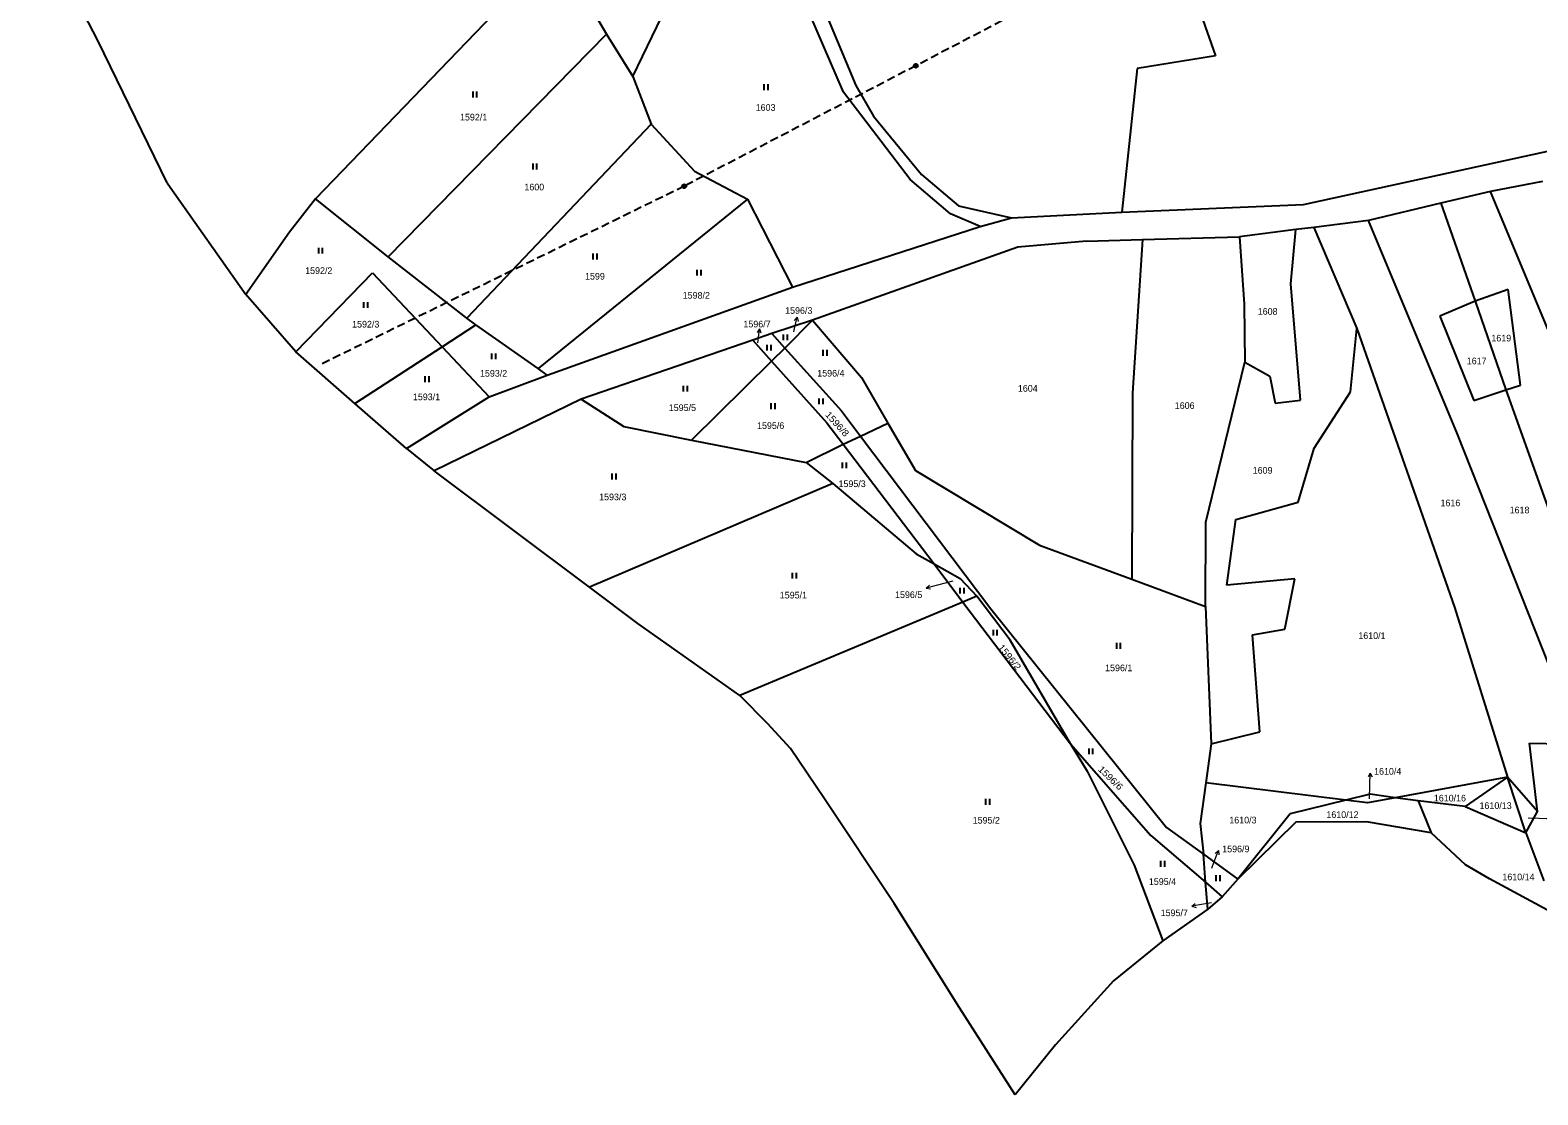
# Model space of a CAD drawing. Extents: x -820420 to -815896, y -1105820 to -1103643.
# Drawn here: x -819940.2 to -819555, y -1105394.2 to -1105122.1 of the extents above; entities that cross this region are included whole.
import ezdxf
from ezdxf.enums import TextEntityAlignment as Align

# ---------------------------------------------------------------- set-up
doc = ezdxf.new("R2010")
doc.units = 0
doc.header["$LTSCALE"] = 0.68
doc.linetypes.add('MEDIUM_DASHED', pattern=[4.5, 3, -1.5])
for name, color, linetype, lineweight in [('1', 7, 'Continuous', 25), ('3', 7, 'Continuous', 25), ('6', 7, 'Continuous', 25), ('7', 7, 'Continuous', 13)]:
    doc.layers.add(name, color=color, linetype=linetype, lineweight=lineweight)
doc.layers.add('2', color=7, linetype='Continuous')

msp = doc.modelspace()

# ---------------------------------------------------------------- linework, layer by layer
at = {"layer": '1'}
for p, q in [((-819651.68, -1105087.83), (-819637.34, -1105128.66)), ((-819922.92, -1105124.76), (-819940.18, -1105091.31)), ((-819810.14, -1105105.88), (-819867.25, -1105165.26)), ((-819802.36, -1105106.97), (-819792.94, -1105123.17)), ((-819786.21, -1105133.96), (-819772.36, -1105105.02)), ((-819739.83, -1105110.82), (-819729.24, -1105136.29)), ((-819732.37, -1105137.96), (-819742.65, -1105114.2)), ((-819848.76, -1105180.04), (-819792.94, -1105123.17)), ((-819792.94, -1105123.17), (-819786.21, -1105133.96)), ((-819905.2, -1105161.11), (-819922.92, -1105124.76)), ((-819657.39, -1105131.94), (-819661.26, -1105168.62)), ((-819637.34, -1105128.66), (-819657.39, -1105131.94)), ((-819786.21, -1105133.96), (-819781.53, -1105146.12)), ((-819715.35, -1105160.26), (-819732.37, -1105137.96)), ((-819729.24, -1105136.29), (-819724.73, -1105144.09)), ((-819781.53, -1105146.12), (-819828.64, -1105195.74)), ((-819781.53, -1105146.12), (-819770.47, -1105158.18)), ((-819724.73, -1105144.09), (-819712.52, -1105158.99)), ((-819614.91, -1105166.65), (-819532.61, -1105148.75)), ((-819770.47, -1105158.18), (-819756.89, -1105165.35)), ((-819905.2, -1105161.11), (-819904.37, -1105162.28)), ((-819904.37, -1105162.28), (-819885.06, -1105189.7)), ((-819705.04, -1105169.06), (-819715.35, -1105160.26)), ((-819712.52, -1105158.99), (-819703.02, -1105167.06)), ((-819553.84, -1105160.84), (-819567.11, -1105163.36)), ((-819867.25, -1105165.26), (-819873.95, -1105173.77)), ((-819848.76, -1105180.04), (-819867.25, -1105165.26)), ((-819756.89, -1105165.35), (-819810.37, -1105208.58)), ((-819756.89, -1105165.35), (-819745.47, -1105187.78)), ((-819579.84, -1105166.38), (-819598.27, -1105170.76)), ((-819567.11, -1105163.36), (-819579.84, -1105166.38)), ((-819579.84, -1105166.38), (-819571.08, -1105191.43)), ((-819548.13, -1105208.98), (-819567.11, -1105163.36)), ((-819697.45, -1105172.29), (-819705.04, -1105169.06)), ((-819703.02, -1105167.06), (-819689.45, -1105170.13)), ((-819697.45, -1105172.29), (-819689.45, -1105170.13)), ((-819689.45, -1105170.13), (-819661.26, -1105168.62)), ((-819661.26, -1105168.62), (-819614.91, -1105166.65)), ((-819873.95, -1105173.77), (-819885.06, -1105189.7)), ((-819745.47, -1105187.78), (-819697.45, -1105172.29)), ((-819616.89, -1105173.11), (-819631.22, -1105174.92)), ((-819618.09, -1105186.97), (-819616.89, -1105173.11)), ((-819612.22, -1105172.57), (-819616.89, -1105173.11)), ((-819598.27, -1105170.76), (-819612.22, -1105172.57)), ((-819612.22, -1105172.57), (-819601.28, -1105198.41)), ((-819575.53, -1105225.35), (-819598.27, -1105170.76)), ((-819687.9, -1105177.61), (-819740.33, -1105196.26)), ((-819670.36, -1105176.02), (-819687.9, -1105177.61)), ((-819670.36, -1105176.02), (-819656, -1105175.62)), ((-819656, -1105175.62), (-819658.55, -1105214.88)), ((-819656, -1105175.62), (-819631.22, -1105174.92)), ((-819631.22, -1105174.92), (-819630.09, -1105192.15)), ((-819828.64, -1105195.74), (-819848.76, -1105180.04)), ((-819872.32, -1105204.31), (-819852.74, -1105184.19)), ((-819852.74, -1105184.19), (-819834.94, -1105203.04)), ((-819872.32, -1105204.31), (-819885.06, -1105189.7)), ((-819808.11, -1105210.33), (-819745.47, -1105187.78)), ((-819615.68, -1105216.73), (-819618.09, -1105186.97)), ((-819562.65, -1105188.42), (-819571.08, -1105191.43)), ((-819559.44, -1105212.84), (-819562.65, -1105188.42)), ((-819630.09, -1105192.15), (-819629.9, -1105206.99)), ((-819571.08, -1105191.43), (-819580.04, -1105195.26)), ((-819571.08, -1105191.43), (-819563.17, -1105214.06)), ((-819826.32, -1105197.45), (-819828.64, -1105195.74)), ((-819740.33, -1105196.26), (-819750.69, -1105199.63)), ((-819740.33, -1105196.26), (-819747.37, -1105203.43)), ((-819740.33, -1105196.26), (-819727.81, -1105210.94)), ((-819580.04, -1105195.26), (-819571.36, -1105216.74)), ((-819834.94, -1105203.04), (-819826.32, -1105197.45)), ((-819810.37, -1105208.58), (-819826.32, -1105197.45)), ((-819750.69, -1105199.63), (-819755.59, -1105201.32)), ((-819750.69, -1105199.63), (-819747.37, -1105203.43)), ((-819602.85, -1105214.52), (-819601.28, -1105198.41)), ((-819601.28, -1105198.41), (-819576.36, -1105269.63)), ((-819857.23, -1105217.5), (-819872.32, -1105204.31)), ((-819857.23, -1105217.5), (-819834.94, -1105203.04)), ((-819834.94, -1105203.04), (-819822.89, -1105215.8)), ((-819755.59, -1105201.32), (-819799.45, -1105216.43)), ((-819755.59, -1105201.32), (-819750.79, -1105206.69)), ((-819747.37, -1105203.43), (-819750.79, -1105206.69)), ((-819747.37, -1105203.43), (-819732.88, -1105219.4)), ((-819808.11, -1105210.33), (-819810.37, -1105208.58)), ((-819750.79, -1105206.69), (-819771.26, -1105226.87)), ((-819750.79, -1105206.69), (-819736.66, -1105222.5)), ((-819639.88, -1105247.91), (-819629.9, -1105206.99)), ((-819629.9, -1105206.99), (-819623.48, -1105210.54)), ((-819822.89, -1105215.8), (-819808.11, -1105210.33)), ((-819727.81, -1105210.94), (-819721.05, -1105222.58)), ((-819623.48, -1105210.54), (-819622.1, -1105217.42)), ((-819844.03, -1105229.04), (-819822.89, -1105215.8)), ((-819799.45, -1105216.43), (-819836.93, -1105234.79)), ((-819799.45, -1105216.43), (-819788.49, -1105223.42)), ((-819658.55, -1105214.88), (-819658.78, -1105262.45)), ((-819612.18, -1105228.94), (-819602.85, -1105214.52)), ((-819571.36, -1105216.74), (-819563.17, -1105214.06)), ((-819563.17, -1105214.06), (-819559.44, -1105212.84)), ((-819563.17, -1105214.06), (-819545.3, -1105264.28)), ((-819844.03, -1105229.04), (-819857.23, -1105217.5)), ((-819732.88, -1105219.4), (-819728.02, -1105225.85)), ((-819622.1, -1105217.42), (-819615.68, -1105216.73)), ((-819788.49, -1105223.42), (-819771.26, -1105226.87)), ((-819736.66, -1105222.5), (-819732.5, -1105227.95)), ((-819728.02, -1105225.85), (-819721.05, -1105222.58)), ((-819721.05, -1105222.58), (-819714.05, -1105234.66)), ((-819771.26, -1105226.87), (-819741.93, -1105232.59)), ((-819741.93, -1105232.59), (-819732.5, -1105227.95)), ((-819732.5, -1105227.95), (-819728.02, -1105225.85)), ((-819732.5, -1105227.95), (-819709.2, -1105258.53)), ((-819728.02, -1105225.85), (-819694.8, -1105269.98)), ((-819550.32, -1105288.98), (-819575.53, -1105225.35)), ((-819844.03, -1105229.04), (-819836.93, -1105234.79)), ((-819616.23, -1105242.72), (-819612.18, -1105228.94)), ((-819797.26, -1105264.5), (-819836.93, -1105234.79)), ((-819741.93, -1105232.59), (-819735.09, -1105237.98)), ((-819714.05, -1105234.66), (-819682.3, -1105253.74)), ((-819735.09, -1105237.98), (-819797.26, -1105264.5)), ((-819735.09, -1105237.98), (-819713.83, -1105255.94)), ((-819632.17, -1105247.15), (-819616.23, -1105242.72)), ((-819634.45, -1105263.97), (-819632.17, -1105247.15)), ((-819639.93, -1105269.44), (-819639.88, -1105247.91)), ((-819682.3, -1105253.74), (-819658.78, -1105262.45)), ((-819713.83, -1105255.94), (-819709.2, -1105258.53)), ((-819709.2, -1105258.53), (-819701.88, -1105268.28)), ((-819709.2, -1105258.53), (-819702.58, -1105262.24)), ((-819702.58, -1105262.24), (-819698.34, -1105266.77)), ((-819658.78, -1105262.45), (-819639.93, -1105269.44)), ((-819617.11, -1105262.38), (-819634.45, -1105263.97)), ((-819619.65, -1105275.25), (-819617.11, -1105262.38)), ((-819784.92, -1105273.74), (-819797.26, -1105264.5)), ((-819701.88, -1105268.28), (-819758.88, -1105292.13)), ((-819698.34, -1105266.77), (-819701.88, -1105268.28)), ((-819701.88, -1105268.28), (-819674.45, -1105304.55)), ((-819689.8, -1105278.03), (-819698.34, -1105266.77)), ((-819694.8, -1105269.98), (-819649.86, -1105325.91)), ((-819639.93, -1105269.44), (-819638.5, -1105304.48)), ((-819576.36, -1105269.63), (-819562.78, -1105313.06)), ((-819758.88, -1105292.13), (-819784.92, -1105273.74)), ((-819674.45, -1105304.55), (-819689.8, -1105278.03)), ((-819627.91, -1105276.7), (-819619.65, -1105275.25)), ((-819626.01, -1105301.43), (-819627.91, -1105276.7)), ((-819751.71, -1105299.43), (-819758.88, -1105292.13)), ((-819749.88, -1105301.44), (-819751.71, -1105299.43)), ((-819674.45, -1105304.55), (-819670.14, -1105311.49)), ((-819674.45, -1105304.55), (-819653.87, -1105327.98)), ((-819638.5, -1105304.48), (-819639.85, -1105314.52)), ((-819638.5, -1105304.48), (-819626.01, -1105301.43)), ((-819555.12, -1105321.85), (-819557.13, -1105304.38)), ((-819557.13, -1105304.38), (-819548.69, -1105304.48)), ((-819670.14, -1105311.49), (-819658.11, -1105335.56)), ((-819639.85, -1105314.52), (-819641.25, -1105324.88)), ((-819604.06, -1105318.9), (-819639.85, -1105314.52)), ((-819562.78, -1105313.06), (-819591.48, -1105318.28)), ((-819562.78, -1105313.06), (-819573.57, -1105320.51)), ((-819555.12, -1105321.85), (-819562.78, -1105313.06)), ((-819558.09, -1105327.27), (-819562.78, -1105313.06)), ((-819604.06, -1105318.9), (-819618.27, -1105322.42)), ((-819597.9, -1105317.37), (-819604.06, -1105318.9)), ((-819598.55, -1105319.57), (-819604.06, -1105318.9)), ((-819591.48, -1105318.28), (-819598.55, -1105319.57)), ((-819591.48, -1105318.28), (-819597.9, -1105317.37)), ((-819585.59, -1105319.12), (-819591.48, -1105318.28)), ((-819573.57, -1105320.51), (-819585.59, -1105319.12)), ((-819585.59, -1105319.12), (-819582.29, -1105327.27)), ((-819573.57, -1105320.51), (-819558.09, -1105327.27)), ((-819618.27, -1105322.42), (-819631.64, -1105339.14)), ((-819598.79, -1105324.41), (-819616.87, -1105324.55)), ((-819582.29, -1105327.27), (-819598.79, -1105324.41)), ((-819558.09, -1105327.27), (-819555.12, -1105321.85)), ((-819653.87, -1105327.98), (-819639.92, -1105339.89)), ((-819649.86, -1105325.91), (-819640.44, -1105332.67)), ((-819641.25, -1105324.88), (-819640.44, -1105332.67)), ((-819616.87, -1105324.55), (-819631.64, -1105339.14)), ((-819573.54, -1105335.41), (-819582.29, -1105327.27)), ((-819558.09, -1105327.27), (-819553.52, -1105339.51)), ((-819658.11, -1105335.56), (-819650.84, -1105354.83)), ((-819639.92, -1105339.89), (-819640.44, -1105332.67)), ((-819640.44, -1105332.67), (-819631.64, -1105339.14)), ((-819567.41, -1105339.03), (-819573.54, -1105335.41)), ((-819639.92, -1105339.89), (-819635.66, -1105343.6)), ((-819639.35, -1105346.75), (-819639.92, -1105339.89)), ((-819631.64, -1105339.14), (-819635.66, -1105343.6)), ((-819544.43, -1105351.45), (-819567.41, -1105339.03)), ((-819635.66, -1105343.6), (-819639.35, -1105346.75)), ((-819639.35, -1105346.75), (-819650.84, -1105354.83)), ((-819650.84, -1105354.83), (-819663.45, -1105365.12)), ((-819663.45, -1105365.12), (-819678.28, -1105381.46)), ((-819688.57, -1105394.22), (-819702.73, -1105372)), ((-819678.28, -1105381.46), (-819688.57, -1105394.22))]:
    msp.add_line(p, q, dxfattribs=at)
for points in [[(-819737.24, -1105318.53), (-819745.97, -1105305.73), (-819749.88, -1105301.44)], [(-819702.73, -1105372), (-819719.5, -1105345.35), (-819737.24, -1105318.53)]]:
    msp.add_lwpolyline(points, dxfattribs=at)
at = {"layer": '3'}
for p, q in [((-819827.041, -1105139.31), (-819827.041, -1105137.81)), ((-819826.04, -1105139.31), (-819826.04, -1105137.81)), ((-819752.671, -1105137.44), (-819752.671, -1105135.94)), ((-819751.67, -1105137.44), (-819751.67, -1105135.94)), ((-819811.721, -1105157.73), (-819811.721, -1105156.23)), ((-819810.72, -1105157.73), (-819810.72, -1105156.23)), ((-819866.461, -1105179.24), (-819866.461, -1105177.74)), ((-819865.46, -1105179.24), (-819865.46, -1105177.74)), ((-819796.341, -1105180.71), (-819796.341, -1105179.21)), ((-819795.34, -1105180.71), (-819795.34, -1105179.21)), ((-819769.791, -1105184.86), (-819769.791, -1105183.36)), ((-819768.79, -1105184.86), (-819768.79, -1105183.36)), ((-819854.931, -1105193.11), (-819854.931, -1105191.61)), ((-819853.93, -1105193.11), (-819853.93, -1105191.61)), ((-819747.731, -1105201.39), (-819747.731, -1105199.89)), ((-819746.73, -1105201.39), (-819746.73, -1105199.89)), ((-819822.221, -1105206.24), (-819822.221, -1105204.74)), ((-819821.22, -1105206.24), (-819821.22, -1105204.74)), ((-819751.911, -1105204.04), (-819751.911, -1105202.54)), ((-819750.91, -1105204.04), (-819750.91, -1105202.54)), ((-819737.561, -1105205.32), (-819737.561, -1105203.82)), ((-819736.56, -1105205.32), (-819736.56, -1105203.82)), ((-819839.231, -1105212.05), (-819839.231, -1105210.55)), ((-819838.23, -1105212.05), (-819838.23, -1105210.55)), ((-819773.281, -1105214.51), (-819773.281, -1105213.01)), ((-819772.28, -1105214.51), (-819772.28, -1105213.01)), ((-819738.591, -1105217.73), (-819738.591, -1105216.23)), ((-819737.59, -1105217.73), (-819737.59, -1105216.23)), ((-819750.881, -1105218.95), (-819750.881, -1105217.45)), ((-819749.88, -1105218.95), (-819749.88, -1105217.45)), ((-819791.481, -1105236.93), (-819791.481, -1105235.43)), ((-819790.48, -1105236.93), (-819790.48, -1105235.43)), ((-819732.651, -1105234.08), (-819732.651, -1105232.58)), ((-819731.65, -1105234.08), (-819731.65, -1105232.58)), ((-819745.451, -1105262.28), (-819745.451, -1105260.78)), ((-819744.45, -1105262.28), (-819744.45, -1105260.78)), ((-819702.581, -1105266.13), (-819702.581, -1105264.63)), ((-819701.58, -1105266.13), (-819701.58, -1105264.63)), ((-819694.121, -1105276.87), (-819694.121, -1105275.37)), ((-819693.12, -1105276.87), (-819693.12, -1105275.37)), ((-819662.601, -1105280.24), (-819662.601, -1105278.74)), ((-819661.6, -1105280.24), (-819661.6, -1105278.74)), ((-819669.681, -1105307.17), (-819669.681, -1105305.67)), ((-819668.68, -1105307.17), (-819668.68, -1105305.67)), ((-819696.041, -1105320.11), (-819696.041, -1105318.61)), ((-819695.04, -1105320.11), (-819695.04, -1105318.61)), ((-819651.321, -1105335.95), (-819651.321, -1105334.45)), ((-819650.32, -1105335.95), (-819650.32, -1105334.45)), ((-819637.171, -1105339.57), (-819637.171, -1105338.07)), ((-819636.17, -1105339.57), (-819636.17, -1105338.07))]:
    msp.add_line(p, q, dxfattribs=at)
at = {"layer": '6', "linetype": 'MEDIUM_DASHED'}
for p, q in [((-819645.83, -1105095.73), (-819713.92, -1105131.23)), ((-819713.92, -1105131.23), (-819773.09, -1105162.02)), ((-819773.09, -1105162.02), (-819865.78, -1105207.49))]:
    msp.add_line(p, q, dxfattribs=at)
at = {"layer": '6'}
for centre, radius in [((-819713.9234, -1105131.2299), 0.5), ((-819713.9234, -1105131.2299), 0.4), ((-819713.9234, -1105131.2299), 0.3), ((-819713.9234, -1105131.2299), 0.2), ((-819713.9234, -1105131.2299), 0.1), ((-819773.0934, -1105162.0199), 0.5), ((-819773.0934, -1105162.0199), 0.4), ((-819773.0934, -1105162.0199), 0.3), ((-819773.0934, -1105162.0199), 0.2), ((-819773.0934, -1105162.0199), 0.1)]:
    msp.add_circle(centre, radius, dxfattribs=at)
at = {"layer": '7'}
for p, q in [((-819744.255, -1105195.466), (-819744.968, -1105196.329)), ((-819753.874, -1105198.431), (-819754.493, -1105199.364)), ((-819711.279, -1105264.717), (-819710.182, -1105264.941)), ((-819597.868, -1105311.969), (-819598.386, -1105312.962)), ((-819636.645, -1105331.808), (-819637.471, -1105332.564)), ((-819643.425, -1105346.011), (-819642.352, -1105346.33))]:
    msp.add_line(p, q, dxfattribs=at)
for points in [[(-819745.11, -1105199.19), (-819744.93, -1105198.39), (-819744.255, -1105195.466), (-819743.992, -1105196.554)], [(-819754.32, -1105202.07), (-819754.24, -1105201.41), (-819753.874, -1105198.431), (-819753.499, -1105199.486)], [(-819704.44, -1105262.92), (-819708.38, -1105263.94), (-819711.279, -1105264.717), (-819710.441, -1105263.974)], [(-819597.99, -1105318.53), (-819597.92, -1105314.97), (-819597.868, -1105311.969), (-819597.384, -1105312.98)], [(-819557.53, -1105323.45), (-819554.73, -1105323.51), (-819551.729, -1105323.562), (-819552.74, -1105324.046)], [(-819638.35, -1105336.28), (-819637.72, -1105334.61), (-819636.645, -1105331.808), (-819636.536, -1105332.923)], [(-819638.37, -1105345.13), (-819640.47, -1105345.49), (-819643.425, -1105346.011), (-819642.526, -1105345.344)]]:
    msp.add_lwpolyline(points, dxfattribs=at)

# ---------------------------------------------------------------- texts
at = {"layer": '2'}
for s, p in [('1592/1', (-819826.89, -1105145.215)), ('1603', (-819752.31, -1105142.745)), ('1600', (-819811.39, -1105163.085)), ('1592/2', (-819866.45, -1105184.425)), ('1599', (-819795.9, -1105185.875)), ('1598/2', (-819770.01, -1105190.755)), ('1608', (-819624.05, -1105194.865)), ('1592/3', (-819854.45, -1105198.125)), ('1619', (-819564.37, -1105201.685)), ('1593/2', (-819821.79, -1105210.685)), ('1596/4', (-819735.63, -1105210.655)), ('1617', (-819570.66, -1105207.525)), ('1604', (-819685.33, -1105214.525)), ('1593/1', (-819838.92, -1105216.695)), ('1595/5', (-819773.56, -1105219.465)), ('1606', (-819645.25, -1105218.925)), ('1595/6', (-819751.01, -1105224.035)), ('1609', (-819625.34, -1105235.475)), ('1595/3', (-819730.2, -1105238.905)), ('1593/3', (-819791.35, -1105242.265)), ('1616', (-819577.37, -1105243.795)), ('1618', (-819559.7, -1105245.615)), ('1595/1', (-819745.2, -1105267.365)), ('1610/1', (-819597.41, -1105277.725)), ('1596/1', (-819662.09, -1105285.955)), ('1610/16', (-819577.489, -1105319.245)), ('1610/13', (-819565.819, -1105321.165)), ('1595/2', (-819695.92, -1105324.895)), ('1610/3', (-819630.37, -1105324.855)), ('1610/12', (-819604.939, -1105323.455)), ('1595/4', (-819650.92, -1105340.565)), ('1610/14', (-819559.979, -1105339.375))]:
    msp.add_text(s, height=1.7, dxfattribs=at).set_placement(p, align=Align.CENTER)
for s, p in [('1596/3', (-819747.31, -1105194.625)), ('1596/7', (-819757.97, -1105198.095)), ('1610/4', (-819596.86, -1105312.395)), ('1596/9', (-819635.66, -1105332.225))]:
    msp.add_text(s, height=1.7, dxfattribs=at).set_placement(p)
at = {"layer": '2', "width": 1.1}
for s, rotation, p in [('1596/8', 312, (-819734.6451, -1105223.3532)), ('1596/2', 309, (-819690.6191, -1105282.8891)), ('1596/6', 316, (-819664.764, -1105313.8452))]:
    msp.add_text(s, height=1.7, rotation=rotation, dxfattribs=at).set_placement(p, align=Align.CENTER)
at = {"layer": '2'}
for s, p in [('1596/5', (-819712.279, -1105267.255)), ('1595/7', (-819644.429, -1105348.555))]:
    msp.add_text(s, height=1.7, dxfattribs=at).set_placement(p, align=Align.RIGHT)

doc.saveas('drawing.dxf')
